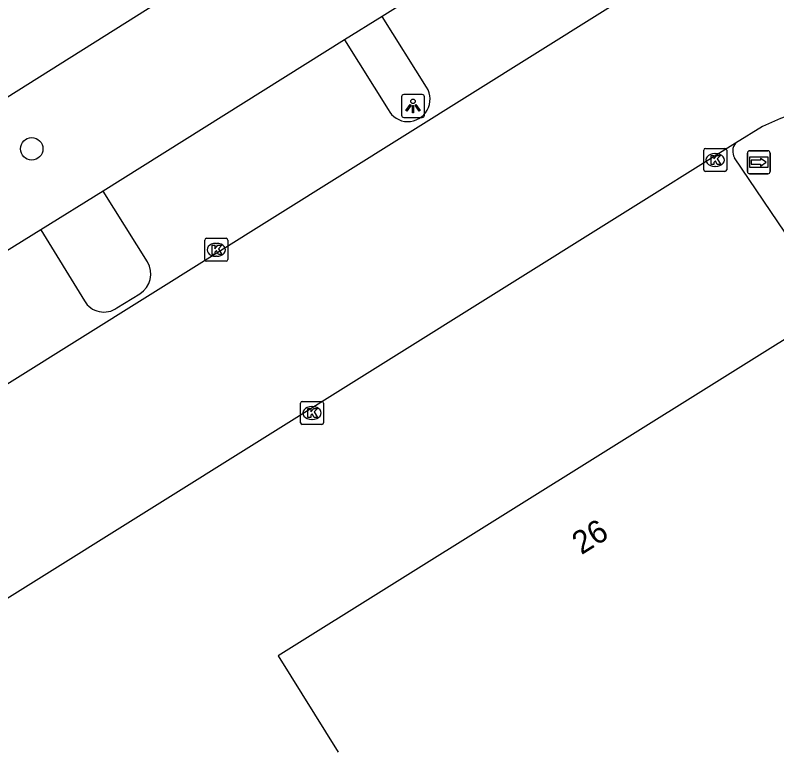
# Model space of a CAD drawing. Extents: x 158461 to 159795, y 387220 to 388672.
# Drawn here: x 158662.55 to 158695.69, y 387954.58 to 387986.41 of the extents above; entities that cross this region are included whole.
import ezdxf

# ---------------------------------------------------------------- set-up
doc = ezdxf.new("R2010")
doc.units = 0
for name, color, linetype in [('IMGEO_Boom', 7, 'Continuous'), ('IMGEO_Groenvoorziening', 7, 'Continuous'), ('IMGEO_Kolk', 7, 'Continuous'), ('IMGEO_Lichtpunt', 7, 'Continuous'), ('IMGEO_Pand', 7, 'Continuous'), ('IMGEO_Pand_nummerreeks', 7, 'Continuous'), ('IMGEO_Parkeervlak_open', 7, 'Continuous'), ('IMGEO_Rijbaan_lokaal_gesloten', 7, 'Continuous'), ('IMGEO_Voetpad_open', 7, 'Continuous'), ('IMGEO_Wegwijzer', 7, 'Continuous')]:
    doc.layers.add(name, color=color, linetype=linetype)

msp = doc.modelspace()

# ---------------------------------------------------------------- linework, layer by layer
at = {"layer": 'IMGEO_Boom'}
msp.add_circle((158663.268, 387980.595), 0.489, dxfattribs=at)
at = {"layer": 'IMGEO_Groenvoorziening'}
for points in [[(158682.361, 388002.322), (158681.495, 388001.799), (158681.34, 388000), (158681.403, 387998.044), (158681.503, 387994.979), (158681.122, 387994.739), (158591.006, 387938.082)], [(158678.526, 387986.349), (158676.888, 387985.331)], [(158666.375, 387978.758), (158663.669, 387977.074)]]:
    msp.add_lwpolyline(points, dxfattribs=at)
at = {"layer": 'IMGEO_Kolk'}
for p, q in [((158692.514, 387979.682), (158692.514, 387980.534)), ((158692.589, 387980.608), (158693.441, 387980.608)), ((158693.515, 387980.534), (158693.515, 387979.682)), ((158693.002, 387980.388), (158693.027, 387980.388)), ((158693.025, 387979.828), (158693, 387979.828)), ((158693.441, 387979.608), (158692.589, 387979.608)), ((158670.8, 387975.773), (158670.8, 387976.625)), ((158670.875, 387976.699), (158671.727, 387976.699)), ((158671.288, 387976.479), (158671.313, 387976.479)), ((158671.801, 387976.625), (158671.801, 387975.773)), ((158671.311, 387975.919), (158671.286, 387975.919)), ((158671.727, 387975.699), (158670.875, 387975.699)), ((158674.967, 387968.675), (158674.967, 387969.527)), ((158675.042, 387969.601), (158675.894, 387969.601)), ((158675.968, 387969.527), (158675.968, 387968.675)), ((158675.455, 387969.381), (158675.48, 387969.381)), ((158675.478, 387968.821), (158675.453, 387968.821)), ((158675.894, 387968.601), (158675.042, 387968.601))]:
    msp.add_line(p, q, dxfattribs=at)
for points in [[(158692.514, 387979.682), (158692.514, 387980.534)], [(158692.589, 387980.608), (158693.441, 387980.608)], [(158693.515, 387980.534), (158693.515, 387979.682)], [(158692.835, 387980.308), (158692.958, 387980.308), (158692.958, 387980.157), (158693.088, 387980.308), (158693.252, 387980.308), (158693.106, 387980.157), (158693.259, 387979.908), (158693.107, 387979.908), (158693.022, 387980.072), (158692.958, 387980.005), (158692.958, 387979.908), (158692.835, 387979.908), (158692.835, 387980.308)], [(158693.441, 387979.608), (158692.589, 387979.608)], [(158670.8, 387975.773), (158670.8, 387976.625)], [(158670.875, 387976.699), (158671.727, 387976.699)], [(158671.801, 387976.625), (158671.801, 387975.773)], [(158671.121, 387976.399), (158671.244, 387976.399), (158671.244, 387976.248), (158671.374, 387976.399), (158671.538, 387976.399), (158671.392, 387976.248), (158671.545, 387975.999), (158671.393, 387975.999), (158671.308, 387976.163), (158671.244, 387976.096), (158671.244, 387975.999), (158671.121, 387975.999), (158671.121, 387976.399)], [(158671.727, 387975.699), (158670.875, 387975.699)], [(158674.967, 387968.675), (158674.967, 387969.527)], [(158675.042, 387969.601), (158675.894, 387969.601)], [(158675.968, 387969.527), (158675.968, 387968.675)], [(158675.288, 387969.301), (158675.411, 387969.301), (158675.411, 387969.15), (158675.541, 387969.301), (158675.705, 387969.301), (158675.559, 387969.15), (158675.712, 387968.901), (158675.56, 387968.901), (158675.475, 387969.065), (158675.411, 387968.998), (158675.411, 387968.901), (158675.288, 387968.901), (158675.288, 387969.301)], [(158675.894, 387968.601), (158675.042, 387968.601)]]:
    msp.add_lwpolyline(points, dxfattribs=at)
for centre, start, end in [((158692.591, 387980.532), 91.552, 178.448), ((158692.591, 387980.532), 91.552, 178.448), ((158693.439, 387980.532), 1.552, 88.448), ((158693.439, 387980.532), 1.552, 88.448), ((158692.591, 387979.684), 181.552, 268.448), ((158692.591, 387979.684), 181.552, 268.448), ((158693.439, 387979.684), 271.552, 358.448), ((158693.439, 387979.684), 271.552, 358.448), ((158670.877, 387976.623), 91.552, 178.448), ((158670.877, 387976.623), 91.552, 178.448), ((158671.725, 387976.623), 1.552, 88.448), ((158671.725, 387976.623), 1.552, 88.448), ((158670.877, 387975.775), 181.552, 268.448), ((158670.877, 387975.775), 181.552, 268.448), ((158671.725, 387975.775), 271.552, 358.448), ((158671.725, 387975.775), 271.552, 358.448), ((158675.044, 387969.525), 91.552, 178.448), ((158675.044, 387969.525), 91.552, 178.448), ((158675.892, 387969.525), 1.552, 88.448), ((158675.892, 387969.525), 1.552, 88.448), ((158675.044, 387968.677), 181.552, 268.448), ((158675.044, 387968.677), 181.552, 268.448), ((158675.892, 387968.677), 271.552, 358.448), ((158675.892, 387968.677), 271.552, 358.448)]:
    msp.add_arc(centre, 0.0765, start, end, dxfattribs=at)
for centre, major_axis, ratio, start_param, end_param in [((158693.001, 387980.108), (-0.387, 0.002), 0.722429, 4.712389, 7.853982), ((158693.026, 387980.108), (-0.39, 0.002), 0.717154, 1.570796, 4.712389), ((158671.287, 387976.199), (-0.387, 0.002), 0.722429, 4.712389, 7.853982), ((158671.312, 387976.199), (-0.39, 0.002), 0.717154, 1.570796, 4.712389), ((158675.454, 387969.101), (-0.387, 0.002), 0.722429, 4.712389, 7.853982), ((158675.479, 387969.101), (-0.39, 0.002), 0.717154, 1.570796, 4.712389)]:
    msp.add_ellipse(centre, major_axis=major_axis, ratio=ratio, start_param=start_param, end_param=end_param, dxfattribs=at)
at = {"layer": 'IMGEO_Lichtpunt'}
for p, q in [((158679.364, 387982.861), (158679.364, 387982.054)), ((158679.364, 387982.861), (158679.364, 387982.054)), ((158680.266, 387982.956), (158679.458, 387982.956)), ((158680.266, 387982.956), (158679.458, 387982.956)), ((158680.36, 387982.054), (158680.36, 387982.861)), ((158680.36, 387982.054), (158680.36, 387982.861)), ((158679.458, 387981.96), (158680.266, 387981.96)), ((158679.458, 387981.96), (158680.266, 387981.96))]:
    msp.add_line(p, q, dxfattribs=at)
for points in [[(158679.738, 387982.525), (158679.777, 387982.497), (158679.589, 387982.235), (158679.551, 387982.262), (158679.738, 387982.525)], [(158679.84, 387982.477), (158679.887, 387982.477), (158679.887, 387982.155), (158679.84, 387982.155), (158679.84, 387982.477)], [(158679.95, 387982.497), (158679.988, 387982.524), (158680.175, 387982.262), (158680.136, 387982.234), (158679.95, 387982.497)]]:
    msp.add_lwpolyline(points, dxfattribs=at)
msp.add_circle((158679.863, 387982.659), 0.0994, dxfattribs=at)
for centre, start, end in [((158679.458, 387982.861), 90, 180), ((158679.458, 387982.861), 90, 180), ((158680.266, 387982.861), 0, 90), ((158680.266, 387982.861), 0, 90), ((158679.458, 387982.054), 180, 270), ((158679.458, 387982.054), 180, 270), ((158680.266, 387982.054), 270, 0), ((158680.266, 387982.054), 270, 360)]:
    msp.add_arc(centre, 0.0946, start, end, dxfattribs=at)
at = {"layer": 'IMGEO_Pand'}
msp.add_lwpolyline([(158698.268, 387973.691), (158673.995, 387958.537), (158676.61, 387954.348)], dxfattribs=at)
at = {"layer": 'IMGEO_Parkeervlak_open'}
for points in [[(158686.746, 387991.519), (158678.526, 387986.349)], [(158680.452, 387983.27), (158678.526, 387986.349)], [(158676.888, 387985.331), (158666.375, 387978.758)], [(158676.888, 387985.331), (158678.778, 387982.3)], [(158668.307, 387975.673), (158666.375, 387978.758)], [(158663.669, 387977.074), (158652.994, 387970.461)], [(158663.669, 387977.074), (158665.564, 387973.975)], [(158666.979, 387973.67), (158667.972, 387974.29)]]:
    msp.add_lwpolyline(points, dxfattribs=at)
for centre, radius, start, end in [((158679.638, 387982.746), 0.968, 207.4214, 32.7589), ((158667.438, 387975.151), 1.014, 301.8041, 30.9632), ((158666.413, 387974.48), 0.988, 210.7175, 304.9547)]:
    msp.add_arc(centre, radius, start, end, dxfattribs=at)
at = {"layer": 'IMGEO_Rijbaan_lokaal_gesloten'}
for points in [[(158614.197, 387940.345), (158690.944, 387988.345)], [(158695.073, 387981.558), (158693.899, 387980.837)], [(158693.899, 387980.837), (158616.755, 387932.616), (158615.34, 387931.575)]]:
    msp.add_lwpolyline(points, dxfattribs=at)
msp.add_arc((158699.323, 387972.97), 9.582, 36.3634, 116.327, dxfattribs=at)
at = {"layer": 'IMGEO_Voetpad_open'}
msp.add_lwpolyline([(158698.268, 387973.691), (158693.855, 387980.208)], dxfattribs=at)
msp.add_arc((158694.327, 387980.491), 0.551, 141.0618, 210.9353, dxfattribs=at)
at = {"layer": 'IMGEO_Wegwijzer'}
for p, q in [((158694.515, 387980.509), (158695.305, 387980.509)), ((158695.305, 387980.509), (158694.515, 387980.509)), ((158694.415, 387979.609), (158694.415, 387980.409)), ((158694.415, 387980.409), (158694.415, 387979.609)), ((158695.405, 387980.409), (158695.405, 387979.609)), ((158695.405, 387979.609), (158695.405, 387980.409)), ((158695.305, 387979.509), (158694.515, 387979.509)), ((158694.515, 387979.509), (158695.305, 387979.509))]:
    msp.add_line(p, q, dxfattribs=at)
for points in [[(158694.516, 387980.241), (158695.304, 387980.241), (158695.304, 387979.777), (158694.516, 387979.777), (158694.516, 387980.241)], [(158694.581, 387980.093), (158694.581, 387980.009), (158694.581, 387979.925), (158694.992, 387979.925), (158694.992, 387979.842), (158695.239, 387980.009), (158694.992, 387980.176), (158694.992, 387980.093), (158694.581, 387980.093)]]:
    msp.add_lwpolyline(points, dxfattribs=at)
for centre, start, end in [((158694.515, 387980.409), 90, 180), ((158694.515, 387980.409), 90, 180), ((158695.305, 387980.409), 0, 90), ((158695.305, 387980.409), 360, 90), ((158694.515, 387979.609), 180, 270), ((158694.515, 387979.609), 180, 270), ((158695.305, 387979.609), 270, 0), ((158695.305, 387979.609), 270, 0)]:
    msp.add_arc(centre, 0.1, start, end, dxfattribs=at)

# ---------------------------------------------------------------- texts
at = {"layer": 'IMGEO_Pand_nummerreeks'}
msp.add_text('26', height=1, rotation=32.0077, dxfattribs=at).set_placement((158687.192, 387962.907))

doc.saveas('drawing.dxf')
